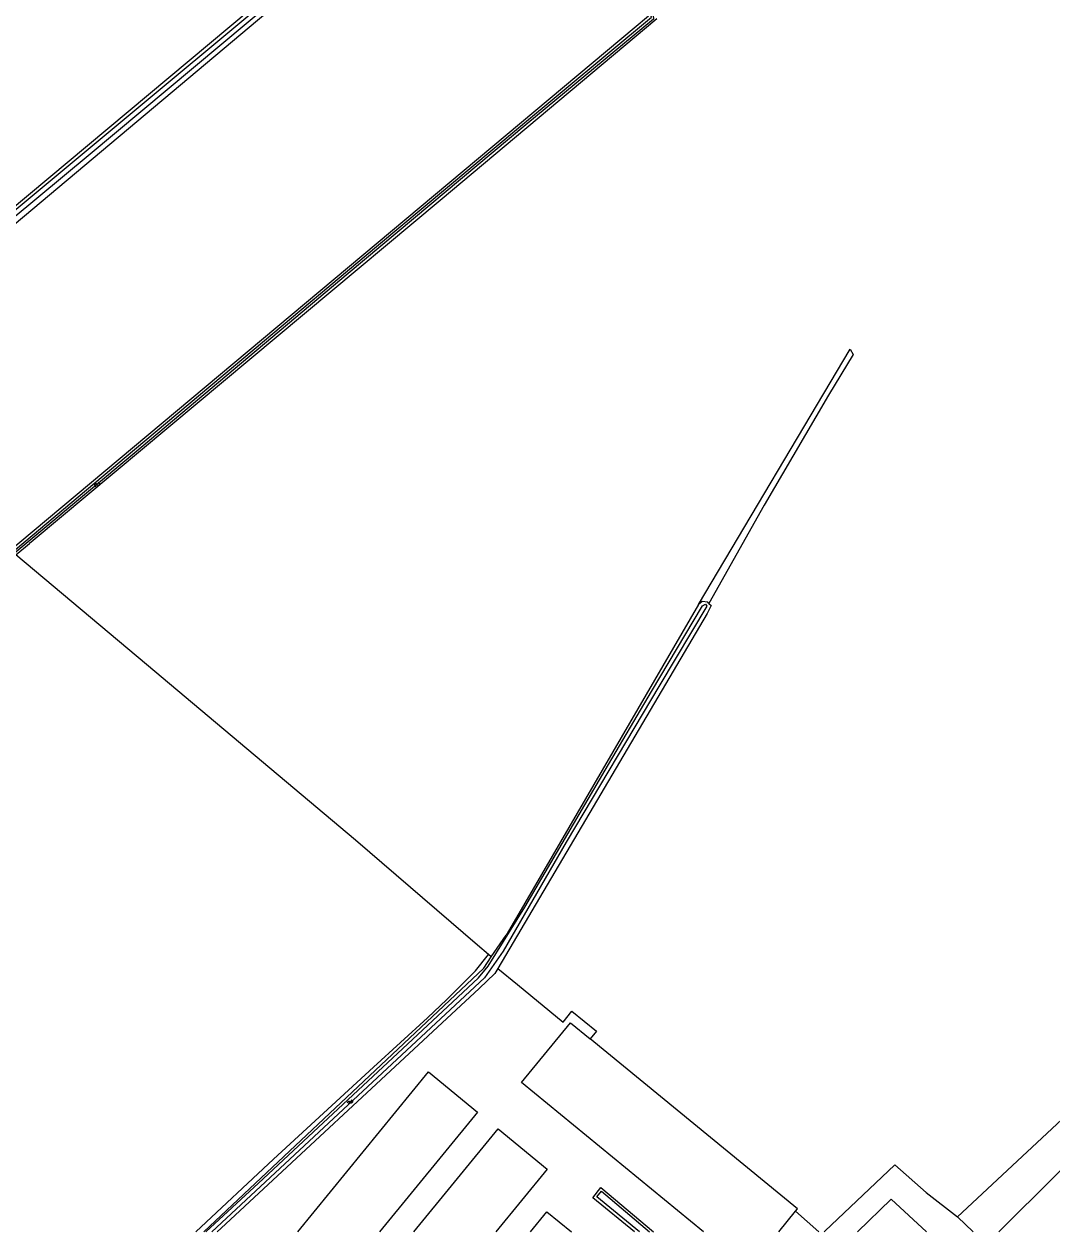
# Model space of a CAD drawing. Extents: x 136000 to 141000, y 400494 to 402006.
# Drawn here: x 139538.8 to 139807.7, y 400500 to 400816 of the extents above; entities that cross this region are included whole.
import ezdxf

# ---------------------------------------------------------------- set-up
doc = ezdxf.new("R2010")
doc.units = 0
for name, color, linetype in [('gg-bbg-gedigitaliseerde bijgebouw', 7, 'Continuous'), ('gg-knt-bronhoudergrens', 7, 'Continuous'), ('gg-kntw-bovenkant insteek waterloop', 7, 'Continuous'), ('gg-kntw-waterlijn', 7, 'Continuous'), ('gt-symb-watersymbool', 7, 'Continuous')]:
    doc.layers.add(name, color=color, linetype=linetype)

# ---------------------------------------------------------------- blocks, each defined once
blk = doc.blocks.new('gt0-WA')
at = {"layer": 'gt-symb-watersymbool'}
for centre, start, end in [((-0.32, 0.02), 28.0725, 151.9275), ((0.43, 0.42), 208.0725, 331.9275), ((-0.32, -0.43), 28.0725, 151.9275), ((0.43, -0.03), 208.0725, 331.9275)]:
    blk.add_arc(centre, 0.425, start, end, dxfattribs=at)

msp = doc.modelspace()

# ---------------------------------------------------------------- linework, layer by layer
at = {"layer": 'gg-bbg-gedigitaliseerde bijgebouw'}
for p, q in [((139741.15, 400506.01), (139686.9, 400550.48)), ((139671.26, 400500), (139675.56, 400505.26)), ((139675.56, 400505.26), (139681.98, 400500)), ((139736.23, 400500), (139740.66, 400505.41)), ((139740.66, 400505.41), (139741.15, 400506.01))]:
    msp.add_line(p, q, dxfattribs=at)
for points in [[(139716.58, 400500), (139668.9, 400539.07), (139681.73, 400554.72), (139686.9, 400550.48)], [(139610.38, 400500), (139644.6, 400541.85), (139657.43, 400531.33), (139631.79, 400500)], [(139640.76, 400500), (139662.82, 400526.92), (139675.65, 400516.4), (139662.22, 400500)]]:
    msp.add_lwpolyline(points, dxfattribs=at)
at = {"layer": 'gg-knt-bronhoudergrens'}
for p, q in [((139661.01, 400571.92), (139660.25, 400572.57)), ((139740.66, 400505.41), (139746.76, 400500)), ((139782.99, 400503.89), (139787.13, 400500))]:
    msp.add_line(p, q, dxfattribs=at)
for points in [[(139715.21, 400664.13), (139754.92, 400730.94), (139755.7, 400729.58), (139749.26, 400718.91), (139739.9, 400702.93), (139732.42, 400690.16), (139717.98, 400664.46)], [(139660.25, 400572.57), (139657.4, 400575.03), (139625.5, 400602.5), (139570.79, 400648.44), (139536.59, 400677.14)], [(139583.66, 400500), (139604.02, 400519.05), (139630.16, 400543.12), (139644.31, 400556.02), (139649.35, 400560.82), (139656.84, 400568.29), (139660.25, 400572.57)], [(139857.5, 400567.02), (139854.33, 400571.52), (139819.45, 400537.94), (139782.99, 400503.89)], [(139662.72, 400568.95), (139667.91, 400564.76), (139679.8, 400554.89)], [(139679.8, 400554.89), (139682.09, 400557.72), (139688.55, 400552.48), (139686.9, 400550.48)], [(139793.84, 400500), (139823.87, 400529.83), (139855.79, 400500)], [(139748.1, 400500), (139748.3, 400500.15), (139766.62, 400517.54)], [(139766.62, 400517.54), (139774.85, 400510.3), (139782.99, 400503.89)], [(139756.83, 400500), (139765.67, 400508.59), (139774.87, 400500)]]:
    msp.add_lwpolyline(points, dxfattribs=at)
at = {"layer": 'gg-kntw-bovenkant insteek waterloop'}
for p, q in [((139529.77, 400758.26), (139667.84, 400874.24)), ((139536.59, 400677.14), (139540.13, 400680.1)), ((139715.21, 400664.13), (139667.57, 400582.22)), ((139667.57, 400582.22), (139664.9, 400577.62)), ((139661.01, 400571.92), (139664.9, 400577.62)), ((139650.57, 400556.95), (139657.81, 400563.68)), ((139590.33, 400501), (139650.57, 400556.95)), ((139589.26, 400500), (139590.33, 400501))]:
    msp.add_line(p, q, dxfattribs=at)
for points in [[(139335.81, 400845.24), (139529.15, 400762.45), (139666.02, 400876.93)], [(139667.84, 400874.24), (139702.12, 400818.14), (139428.77, 400589.31)], [(139704.3, 400817.42), (139647.64, 400769.88), (139541.1, 400680.91), (139540.13, 400680.1)], [(139717.98, 400664.46), (139718.51, 400663.88), (139717.49, 400661.82), (139662.72, 400568.95)], [(139717.98, 400664.46), (139717.69, 400664.78), (139716.18, 400664.96), (139715.21, 400664.13)], [(139585.77, 400500), (139659.03, 400569.02), (139661.01, 400571.92)], [(139662.72, 400568.95), (139661.9, 400567.57), (139657.81, 400563.68)], [(139698.52, 400500), (139687.56, 400508.93), (139689.71, 400511.57), (139703.44, 400500)]]:
    msp.add_lwpolyline(points, dxfattribs=at)
at = {"layer": 'gg-kntw-waterlijn'}
for points in [[(139666.62, 400876.04), (139629.26, 400844.71), (139537.16, 400767.96), (139529.27, 400761.38), (139525.64, 400762.79), (139422.99, 400807), (139336.4, 400844.29), (139336.07, 400843.51), (139345.07, 400839.43), (139370.08, 400828.48), (139434.21, 400801.03), (139477.79, 400782.08), (139529.12, 400759.76), (139555.53, 400781.65), (139618.04, 400833.99), (139667.21, 400875.17)], [(139429.44, 400588.78), (139439.16, 400597.17), (139463.74, 400617.81), (139517.81, 400662.93), (139567.64, 400704.72), (139598.92, 400730.97), (139630.98, 400757.86), (139668.16, 400788.85), (139702.91, 400817.82), (139702.58, 400818.83), (139669.04, 400874.09), (139668.01, 400875.84)], [(139668.92, 400876.65), (139672.29, 400871.02), (139703.26, 400819.17), (139703.46, 400817.28), (139670.03, 400789.64), (139623.55, 400750.73), (139567.73, 400703.88), (139529.21, 400671.75), (139490.85, 400639.76), (139450.99, 400606.2), (139430.19, 400588.17)], [(139586.34, 400500), (139600.06, 400512.78), (139649.55, 400558.86), (139657.7, 400566.45), (139660.21, 400569.56), (139669.83, 400584.99), (139690.84, 400620.84), (139702.95, 400641.35), (139716.24, 400663.85), (139717.03, 400664.23), (139717.45, 400663.74), (139705.16, 400643.14), (139680.58, 400601.95), (139664.11, 400573.41), (139659.25, 400566.44), (139587.92, 400500)], [(139699.8, 400500), (139688.62, 400509.12), (139689.83, 400510.61), (139702.43, 400500)]]:
    msp.add_lwpolyline(points, dxfattribs=at)

# ---------------------------------------------------------------- block references
at = {"layer": 'gt-symb-watersymbool'}
for p, rotation in [((139557.8, 400695.53), 40.0109577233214), ((139624.01, 400533.92), 40.010957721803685)]:
    msp.add_blockref('gt0-WA', p, dxfattribs=dict(at, rotation=rotation))

doc.saveas('drawing.dxf')
